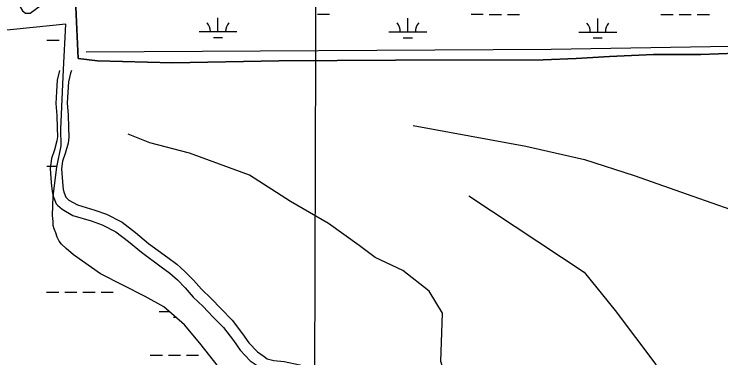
# Model space of a CAD drawing. Extents: x 3148686 to 3186545, y 916144 to 941516.
# Drawn here: x 3165206 to 3167074, y 929608 to 930516 of the extents above; entities that cross this region are included whole.
import ezdxf

# ---------------------------------------------------------------- set-up
doc = ezdxf.new("R2010")
doc.units = 0
for name, color, linetype in [('V-GRID-MAJR', 7, 'Continuous'), ('V-ROAD-CNTR', 7, 'Continuous'), ('V-SITE-VEGE', 7, 'Continuous'), ('V-TOPO-SHOR', 7, 'Continuous'), ('V-WETL-SWMP', 7, 'Continuous')]:
    doc.layers.add(name, color=color, linetype=linetype)

msp = doc.modelspace()

# ---------------------------------------------------------------- linework, layer by layer
at = {"layer": 'V-GRID-MAJR'}
msp.add_spline([(3165974.455, 921512.905), (3165993.845, 927572.545), (3166013.245, 933635.5530000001), (3166032.646, 939698.611), (3166032.657, 939701.931)], degree=3, dxfattribs=at)
at = {"layer": 'V-ROAD-CNTR'}
for points in [[(3165325.142271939, 930366.8544008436), (3165319.5449999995, 930340.9020000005), (3165317.2099999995, 930311.1310000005), (3165315.8, 930280.0650000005), (3165318.6569999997, 930247.7530000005), (3165319.6689999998, 930215.5690000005), (3165319.9509999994, 930191.8830000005), (3165318.7889999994, 930180.7630000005), (3165311.9639999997, 930157.0450000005), (3165304.354, 930134.3560000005), (3165300.692, 930108.3100000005), (3165303.2819999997, 930070.4040000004), (3165306.0459999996, 930047.2130000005), (3165308.9779999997, 930034.7470000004), (3165316.4979999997, 930015.1870000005), (3165320.2229999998, 930011.7260000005)], [(3165357.461188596, 930366.820351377), (3165354.3239999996, 930359.8600000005), (3165349.2949999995, 930336.5460000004), (3165347.1559999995, 930309.2770000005), (3165345.8599999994, 930280.7090000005), (3165348.6149999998, 930249.5470000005), (3165349.6629999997, 930216.2190000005), (3165349.9689999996, 930190.4990000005), (3165348.351, 930175.0110000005), (3165340.6139999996, 930148.1230000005), (3165333.6759999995, 930127.4400000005), (3165330.8359999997, 930107.2320000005), (3165333.1599999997, 930073.2040000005), (3165335.6359999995, 930052.4390000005), (3165337.7139999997, 930043.6050000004), (3165342.0079999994, 930032.4350000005), (3165345.6259999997, 930029.0730000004)], [(3165345.6259999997, 930029.0730000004), (3165350.0609999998, 930024.9520000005), (3165372.8789999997, 930012.2190000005), (3165418.6019999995, 929998.0560000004), (3165450.1409999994, 929987.1450000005), (3165490.8899999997, 929966.5300000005), (3165526.6149999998, 929939.0630000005), (3165560.4279999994, 929910.5720000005), (3165611.5109999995, 929872.9050000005), (3165636.0459999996, 929855.5000000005), (3165645.5109999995, 929846.9300000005)], [(3165320.2229999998, 930011.7260000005), (3165332.2869999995, 930000.5160000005), (3165361.0029999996, 929984.4910000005), (3165409.2579999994, 929969.5440000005), (3165438.4129999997, 929959.4590000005), (3165474.8359999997, 929941.0320000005), (3165507.797, 929915.6890000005), (3165541.8419999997, 929887.0040000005), (3165593.9289999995, 929848.5950000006), (3165617.2339999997, 929832.0640000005), (3165624.2939999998, 929825.6710000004)], [(3165645.5109999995, 929846.9300000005), (3165657.8749999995, 929835.7360000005), (3165679.527, 929813.7200000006), (3165700.7579999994, 929789.4900000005), (3165726.7419999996, 929764.6280000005), (3165752.5409999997, 929737.7000000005), (3165782.0539999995, 929708.0750000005), (3165809.3649999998, 929671.7270000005), (3165826.1849999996, 929647.8610000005), (3165848.7859999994, 929623.7190000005), (3165866.8299999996, 929611.4320000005)], [(3165624.2939999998, 929825.6710000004), (3165637.0949999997, 929814.0800000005), (3165657.533, 929793.3000000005), (3165679.064, 929768.7260000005), (3165705.53, 929743.4020000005), (3165731.081, 929716.7340000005), (3165759.3259999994, 929688.3830000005), (3165785.1069999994, 929654.0710000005), (3165802.8609999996, 929628.8770000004), (3165829.1559999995, 929600.7910000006), (3165850.1729999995, 929586.4790000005)], [(3165866.8299999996, 929611.4320000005), (3165874.6669999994, 929606.0950000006), (3165892.2179999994, 929601.6430000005), (3165919.6669999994, 929598.6840000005), (3165960.6139999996, 929589.7410000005), (3165978.6159999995, 929582.9420000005), (3165987.3389999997, 929577.5410000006)]]:
    msp.add_lwpolyline(points, dxfattribs=at)
at = {"layer": 'V-SITE-VEGE'}
for points in [[(3165198.927000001, 931911.5689999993), (3165205.726000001, 931907.9539999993), (3165209.406000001, 931902.7639999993), (3165211.504000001, 931900.6919999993), (3165214.676000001, 931893.4089999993), (3165216.255000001, 931890.8099999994), (3165221.305000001, 931854.7919999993), (3165207.854000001, 931676.2759999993), (3165238.285000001, 931215.7729999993), (3165219.417000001, 930548.5839999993), (3165221.711000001, 930534.7149999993), (3165227.603000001, 930524.6919999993), (3165235.486000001, 930518.2999999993), (3165247.755000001, 930518.5699999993), (3165366.945000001, 930606.3679999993), (3165368.571000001, 930533.7559999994), (3165374.987000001, 930398.6069999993), (3165425.980000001, 930391.9769999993), (3165624.075000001, 930387.3879999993)], [(3165745.716000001, 929584.6699999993), (3165696.083000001, 929647.3059999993), (3165655.836000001, 929695.1559999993), (3165601.146000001, 929742.5279999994), (3165552.307000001, 929770.3419999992), (3165434.031000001, 929829.8099999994), (3165362.902000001, 929880.4479999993), (3165342.817000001, 929897.3479999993), (3165330.681000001, 929908.7559999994), (3165324.3030000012, 929916.6319999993), (3165318.903000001, 929926.8909999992), (3165315.472000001, 929938.1509999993), (3165311.456000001, 929948.8109999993), (3165309.025000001, 929957.8979999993), (3165308.372000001, 929968.3829999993), (3165307.092000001, 929984.4029999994), (3165308.382000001, 930034.8679999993), (3165318.620000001, 930111.8989999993), (3165329.704000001, 930168.3769999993), (3165329.055000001, 930212.2999999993), (3165335.858000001, 930369.6479999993), (3165342.098000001, 930489.4759999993), (3165159.4820000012, 930470.5469999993)], [(3165624.075000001, 930387.3879999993), (3165904.823000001, 930392.7739999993), (3166213.891000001, 930394.3649999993), (3166603.783000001, 930395.2029999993), (3166691.245000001, 930398.2649999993), (3166778.844000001, 930403.3559999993), (3166895.097000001, 930408.6579999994), (3167020.789000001, 930409.3139999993), (3167114.386000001, 930412.2669999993)]]:
    msp.add_lwpolyline(points, dxfattribs=at)
at = {"layer": 'V-TOPO-SHOR'}
for points in [[(3167940.020336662, 930443.9196323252), (3166625.3018246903, 930422.1042394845), (3165395.6680476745, 930415.666212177)], [(3166260.649057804, 930221.4173371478), (3166558.331563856, 930166.9691931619), (3166712.964790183, 930132.0055159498), (3166844.3893853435, 930089.3327869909), (3166999.002242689, 930035.035373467), (3167099.501007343, 930000.128729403), (3167145.869384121, 929969.1458657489), (3167242.4769587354, 929911.0428119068)], [(3166209.183647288, 929084.6466013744), (3166309.755740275, 929119.341408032), (3166367.7895395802, 929150.2142791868), (3166387.1517924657, 929177.2611410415), (3166406.52626674, 929215.9082446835), (3166414.3004992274, 929254.5675697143), (3166418.212058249, 929297.0977158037), (3166414.3901227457, 929339.6360094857), (3166395.113419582, 929393.7908401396), (3166371.9699691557, 929447.9497445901), (3166352.7299301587, 929536.9053006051), (3166333.461374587, 929598.7936257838), (3166337.4625571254, 929726.3922116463), (3166302.7229387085, 929784.4300847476), (3166233.1785211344, 929838.6378747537), (3166159.7469873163, 929873.5160022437), (3166117.245357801, 929904.4947921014), (3166036.1047722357, 929962.5815507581), (3165935.6304503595, 930020.6886783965), (3165827.434855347, 930090.4041954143), (3165668.9593245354, 930148.5724299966), (3165564.585665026, 930175.7496533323), (3165506.608898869, 930199.0112438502)], [(3166407.3899115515, 930035.6586642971), (3166712.65110787, 929834.26597675), (3166793.746881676, 929733.6449982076), (3166901.8650745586, 929590.4612832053), (3166963.61896446, 929482.1271791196), (3167036.92828439, 929331.2466337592), (3167060.018775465, 929226.8200148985), (3167090.81424449, 929095.3180176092), (3167098.4051561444, 928959.9737158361), (3167152.380739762, 928809.1135394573), (3167206.3807661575, 928681.4538466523), (3167237.2169731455, 928588.619321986), (3167275.8192650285, 928526.7106278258), (3167310.571104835, 928480.2729965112), (3167349.210060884, 928453.1650277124), (3167360.802155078, 928445.4193117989), (3167391.7116903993, 928422.1862378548), (3167437.198000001, 928417.2079999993)]]:
    msp.add_lwpolyline(points, dxfattribs=at)
at = {"layer": 'V-WETL-SWMP'}
for p, q in [((3166007.488356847, 930515.5771459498), (3166039.488306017, 930515.5434274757)), ((3166413.395712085, 930515.1494397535), (3166445.395661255, 930515.1157212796)), ((3166461.3956358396, 930515.0988620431), (3166493.3955850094, 930515.065143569)), ((3166509.395559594, 930515.0482843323), (3166541.395508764, 930515.0145658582)), ((3166915.302914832, 930514.6205781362), (3166947.3028640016, 930514.5868596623)), ((3166963.3028385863, 930514.5700004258), (3166995.302787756, 930514.5362819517)), ((3167011.302762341, 930514.519422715), (3167043.3027115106, 930514.4857042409)), ((3165744.3760303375, 930469.4245294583), (3165744.413824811, 930505.4243803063)), ((3166246.2832330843, 930468.8956678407), (3166246.321027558, 930504.8955186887)), ((3166748.190435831, 930468.3668062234), (3166748.228230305, 930504.3666570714)), ((3165694.37610976, 930469.4772145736), (3165794.375950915, 930469.3718443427)), ((3165732.3598492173, 930454.0062378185), (3165756.359811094, 930453.9809489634)), ((3166196.283312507, 930468.9483529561), (3166296.283153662, 930468.8429827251)), ((3166234.2670519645, 930453.477376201), (3166258.267013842, 930453.4520873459)), ((3166698.1905152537, 930468.4194913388), (3166798.190356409, 930468.3141211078)), ((3165292.2759596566, 930447.183745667), (3165324.2759237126, 930447.1500271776)), ((3166736.1742547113, 930452.9485145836), (3166760.1742165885, 930452.9232257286)), ((3165291.925775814, 930114.509098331), (3165319.1309604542, 930114.4804321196)), ((3165291.5755919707, 929781.8344509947), (3165323.5755560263, 929781.8007325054)), ((3165339.575538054, 929781.7838732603), (3165371.57550211, 929781.7501547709)), ((3165387.5754841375, 929781.7332955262), (3165419.5754481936, 929781.6995770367)), ((3165435.575430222, 929781.6827177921), (3165467.575394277, 929781.6489993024)), ((3165588.837845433, 929730.7792220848), (3165614.737427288, 929730.7519315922)), ((3165626.821559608, 929715.3081977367), (3165632.573912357, 929715.3021364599)), ((3165565.308364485, 929615.3720095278), (3165597.308328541, 929615.3382910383)), ((3165613.308310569, 929615.3214317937), (3165645.3082746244, 929615.287713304)), ((3165661.308256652, 929615.2708540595), (3165693.308220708, 929615.2371355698))]:
    msp.add_line(p, q, dxfattribs=at)
for points in [[(3167114.387000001, 930412.2669999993), (3167020.789000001, 930409.3129999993), (3166895.096000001, 930408.6589999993), (3166778.845000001, 930403.3549999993), (3166691.245000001, 930398.2639999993), (3166603.784000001, 930395.2019999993), (3166213.892000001, 930394.3659999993), (3165904.825000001, 930392.7729999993), (3165624.076000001, 930387.3869999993), (3165425.980000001, 930391.9769999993), (3165374.987000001, 930398.6059999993), (3165368.571000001, 930533.7559999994)], [(3165318.902000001, 929926.8909999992), (3165315.473000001, 929938.1499999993), (3165311.454000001, 929948.8109999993), (3165309.026000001, 929957.8999999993), (3165308.372000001, 929968.3829999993), (3165307.092000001, 929984.4029999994), (3165308.383000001, 930034.8679999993), (3165318.621000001, 930111.8989999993), (3165329.704000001, 930168.3769999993), (3165329.054000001, 930212.3009999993), (3165335.859000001, 930369.6479999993), (3165342.099000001, 930489.4759999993), (3165159.483000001, 930470.5469999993)], [(3165745.716000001, 929584.6709999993), (3165696.083000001, 929647.3069999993), (3165655.835000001, 929695.1559999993), (3165601.146000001, 929742.5269999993), (3165552.308000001, 929770.3409999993), (3165434.032000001, 929829.8089999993), (3165362.901000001, 929880.4479999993), (3165342.818000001, 929897.3489999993), (3165330.681000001, 929908.7549999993), (3165324.304000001, 929916.6329999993), (3165318.902000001, 929926.8909999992)]]:
    msp.add_lwpolyline(points, dxfattribs=at)
for centre, radius, start, end in [((3165689.1336804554, 930469.9575402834), 35.24628790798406, 359.16780918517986, 40.7114675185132), ((3165799.6193771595, 930469.8411210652), 35.24628790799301, 139.16780223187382, 180.71146056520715), ((3166191.040883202, 930469.4286786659), 35.24628790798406, 359.16780918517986, 40.7114675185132), ((3166301.5265799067, 930469.3122594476), 35.24628790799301, 139.16780223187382, 180.71146056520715), ((3166692.948085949, 930468.8998170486), 35.24628790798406, 359.16780918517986, 40.7114675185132), ((3166803.4337826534, 930468.7833978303), 35.24628790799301, 139.16780223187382, 180.71146056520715)]:
    msp.add_arc(centre, radius, start, end, dxfattribs=at)

doc.saveas('drawing.dxf')
